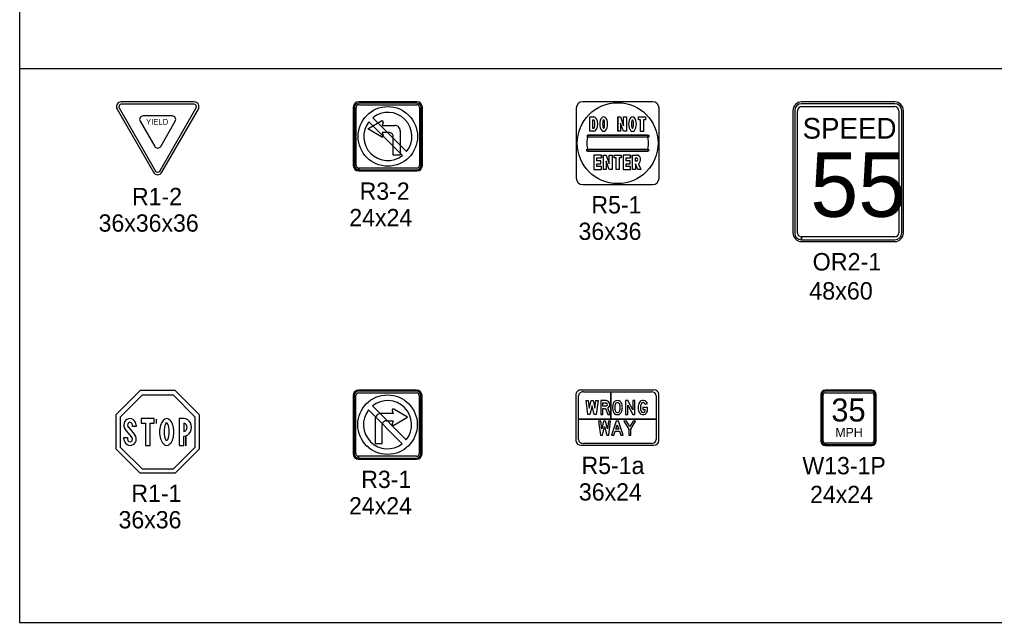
# Model space of a CAD drawing. Extents: x 1458 to 4498, y 17709 to 24109.
# Drawn here: x 1458 to 2306, y 19909 to 20433 of the extents above; entities that cross this region are included whole.
import ezdxf

# ---------------------------------------------------------------- set-up
doc = ezdxf.new("R2010")
doc.units = 0
doc.layers.add('P_ODOT_PLAN_TBlock', color=7, linetype='Continuous')
doc.layers.add('P_TRAF_TCP_General', color=7, linetype='Continuous')

msp = doc.modelspace()

# ---------------------------------------------------------------- linework, layer by layer
at = {"layer": 'P_ODOT_PLAN_TBlock'}
msp.add_line((1458.44, 20390.07), (2578.44, 20390.07), dxfattribs=at)
at = {"layer": 'P_TRAF_TCP_General'}
for p, q in [((1610.12, 20361.13), (1546.91, 20361.13)), ((1610.12, 20359), (1546.91, 20359)), ((1748.47, 20356.37), (1748.47, 20305.89)), ((1749.47, 20356.37), (1749.47, 20305.89)), ((1749.47, 20356.37), (1749.47, 20305.89)), ((1750.97, 20305.89), (1750.97, 20356.37)), ((1803.69, 20361.12), (1753.21, 20361.12)), ((1803.69, 20360.12), (1753.21, 20360.12)), ((1803.69, 20360.12), (1753.21, 20360.12)), ((1753.21, 20358.62), (1803.69, 20358.62)), ((1805.94, 20356.37), (1805.94, 20305.89)), ((1807.44, 20305.89), (1807.44, 20356.37)), ((1807.44, 20305.89), (1807.44, 20356.37)), ((1808.44, 20305.89), (1808.44, 20356.37)), ((2008.45, 20361.23), (1947.87, 20361.23)), ((2218.92, 20361.02), (2137.95, 20361.02)), ((2218.92, 20359.51), (2137.95, 20359.51)), ((2137.95, 20356.98), (2218.92, 20356.98)), ((1543.22, 20354.74), (1574.82, 20300)), ((1545.07, 20355.8), (1576.67, 20301.06)), ((1591.21, 20348.93), (1565.83, 20348.93)), ((1580.37, 20301.06), (1611.97, 20355.8)), ((1582.21, 20300), (1613.82, 20354.74)), ((1942.17, 20355.53), (1942.17, 20294.96)), ((1953.95, 20335.55), (1953.95, 20348.16)), ((1953.95, 20348.16), (1957.38, 20348.16)), ((1978.16, 20348.16), (1978.16, 20335.55)), ((1978.16, 20335.55), (1978.16, 20348.16)), ((1978.16, 20348.16), (1980.73, 20348.16)), ((1980.73, 20348.16), (1983.31, 20340.41)), ((1983.31, 20340.41), (1983.31, 20348.16)), ((1983.31, 20348.16), (1985.88, 20348.16)), ((1985.88, 20348.16), (1985.88, 20335.55)), ((1996.18, 20345.59), (1996.18, 20348.16)), ((1996.18, 20348.16), (2002.19, 20348.16)), ((2002.19, 20348.16), (2002.19, 20345.59)), ((2014.14, 20294.96), (2014.14, 20355.53)), ((2130.46, 20353.45), (2130.46, 20247.44)), ((2131.96, 20353.45), (2131.96, 20247.44)), ((2134.46, 20247.44), (2134.46, 20353.45)), ((2222.42, 20353.45), (2222.42, 20247.44)), ((2224.92, 20247.44), (2224.92, 20353.45)), ((2226.42, 20247.44), (2226.42, 20353.45)), ((1563.24, 20344.45), (1575.93, 20322.48)), ((1581.1, 20322.48), (1593.79, 20344.45)), ((1761.01, 20337.65), (1772.93, 20344.53)), ((1791.19, 20314.54), (1761.86, 20343.87)), ((1794.72, 20317.97), (1765.3, 20347.39)), ((1770.62, 20343.2), (1770.62, 20343.2)), ((1770.62, 20343.2), (1770.62, 20343.2)), ((1774.33, 20343.35), (1773.51, 20340.74)), ((1773.51, 20340.74), (1784.48, 20340.74)), ((1956.52, 20338.12), (1956.52, 20345.59)), ((1956.52, 20345.59), (1957.38, 20345.59)), ((1983.11, 20335.55), (1980.73, 20342.72)), ((1980.73, 20342.72), (1980.73, 20335.55)), ((1997.9, 20345.59), (1996.18, 20345.59)), ((1997.9, 20335.53), (1997.9, 20345.59)), ((2002.19, 20345.59), (2000.47, 20345.59)), ((2000.47, 20345.59), (2000.47, 20335.53)), ((1772.93, 20330.76), (1761.01, 20337.65)), ((1779.5, 20334.56), (1773.51, 20334.56)), ((1773.51, 20334.56), (1774.38, 20331.81)), ((1774.34, 20331.91), (1774.35, 20331.9)), ((1783.05, 20330.78), (1783.06, 20330.76)), ((1783.05, 20330.78), (1783.06, 20330.76)), ((1783.05, 20330.78), (1783.06, 20330.76)), ((1783.06, 20314.9), (1783.06, 20331.11)), ((1789.21, 20335.95), (1789.21, 20314.9)), ((2004.08, 20332.12), (1952.24, 20332.12)), ((1957.38, 20335.55), (1953.95, 20335.55)), ((1957.38, 20338.12), (1956.52, 20338.12)), ((1980.73, 20335.55), (1978.16, 20335.55)), ((1985.88, 20335.55), (1983.11, 20335.55)), ((2000.47, 20335.53), (1997.9, 20335.53)), ((1789.21, 20314.9), (1783.06, 20314.9)), ((1952.24, 20318.39), (2004.08, 20318.39)), ((1964, 20314.96), (1957.56, 20314.96)), ((1957.56, 20314.96), (1957.56, 20302.36)), ((1964, 20314.96), (1964, 20312.39)), ((1964, 20312.39), (1964, 20314.96)), ((1965.72, 20302.36), (1965.72, 20314.96)), ((1965.72, 20314.96), (1968.29, 20314.96)), ((1968.29, 20314.96), (1970.87, 20307.21)), ((1970.87, 20307.21), (1970.87, 20314.96)), ((1970.87, 20314.96), (1973.44, 20314.96)), ((1973.44, 20314.96), (1973.44, 20302.36)), ((1975.16, 20312.39), (1975.16, 20314.96)), ((1975.16, 20314.96), (1981.16, 20314.96)), ((1981.16, 20314.96), (1981.16, 20312.39)), ((1989.31, 20314.96), (1982.88, 20314.96)), ((1982.88, 20314.96), (1982.88, 20302.36)), ((1989.31, 20314.96), (1989.31, 20312.39)), ((1989.31, 20312.39), (1989.31, 20314.96)), ((1991.03, 20302.36), (1991.03, 20314.96)), ((1991.03, 20314.96), (1994.58, 20314.96)), ((1960.14, 20309.95), (1960.14, 20312.39)), ((1960.14, 20312.39), (1964, 20312.39)), ((1963.57, 20309.95), (1960.14, 20309.95)), ((1960.14, 20304.93), (1960.14, 20307.37)), ((1960.14, 20307.37), (1963.57, 20307.37)), ((1963.57, 20307.37), (1963.57, 20309.95)), ((1970.67, 20302.36), (1968.29, 20309.52)), ((1968.29, 20309.52), (1968.29, 20302.36)), ((1976.87, 20312.39), (1975.16, 20312.39)), ((1976.87, 20302.34), (1976.87, 20312.39)), ((1979.45, 20312.39), (1979.45, 20302.34)), ((1981.16, 20312.39), (1979.45, 20312.39)), ((1985.45, 20309.95), (1985.45, 20312.39)), ((1985.45, 20312.39), (1989.31, 20312.39)), ((1988.89, 20309.95), (1985.45, 20309.95)), ((1985.45, 20304.93), (1985.45, 20307.37)), ((1985.45, 20307.37), (1988.89, 20307.37)), ((1988.89, 20307.37), (1988.89, 20309.95)), ((1993.61, 20309.6), (1993.61, 20312.39)), ((1993.61, 20312.39), (1994.58, 20312.39)), ((1994.58, 20309.6), (1993.61, 20309.6)), ((1995.56, 20302.36), (1993.61, 20307.32)), ((1993.61, 20307.32), (1993.61, 20302.36)), ((1996.14, 20307.43), (1998.13, 20302.36)), ((1753.21, 20302.15), (1753.21, 20303.65)), ((1753.21, 20302.15), (1803.69, 20302.15)), ((1753.21, 20301.15), (1803.69, 20301.15)), ((1803.69, 20303.65), (1753.23, 20303.65)), ((1753.23, 20303.65), (1753.23, 20302.15)), ((1753.23, 20302.15), (1803.69, 20302.15)), ((1957.56, 20302.36), (1964, 20302.36)), ((1964, 20304.93), (1960.14, 20304.93)), ((1964, 20302.36), (1964, 20304.93)), ((1968.29, 20302.36), (1965.72, 20302.36)), ((1973.44, 20302.36), (1970.67, 20302.36)), ((1979.45, 20302.34), (1976.87, 20302.34)), ((1982.88, 20302.36), (1989.31, 20302.36)), ((1989.31, 20304.93), (1985.45, 20304.93)), ((1989.31, 20302.36), (1989.31, 20304.93)), ((1993.61, 20302.36), (1991.03, 20302.36)), ((1998.13, 20302.36), (1995.56, 20302.36)), ((1947.87, 20289.26), (2008.45, 20289.26)), ((2137.95, 20241.38), (2137.95, 20243.91)), ((2137.95, 20239.87), (2218.92, 20239.87)), ((2218.92, 20243.91), (2137.98, 20243.91)), ((2137.98, 20243.91), (2137.98, 20241.38)), ((2137.98, 20241.38), (2218.92, 20241.38)), ((1542.51, 20089.73), (1563.59, 20110.8)), ((1563.59, 20110.8), (1593.4, 20110.8)), ((1593.4, 20110.8), (1614.48, 20089.72)), ((1803.45, 20110.88), (1752.97, 20110.88)), ((2009.42, 20110.97), (1946.44, 20110.97)), ((2198.95, 20110.76), (2158.56, 20110.76)), ((1748.22, 20106.13), (1748.22, 20055.65)), ((1749.22, 20106.13), (1749.22, 20055.65)), ((1749.22, 20106.13), (1749.22, 20055.65)), ((1750.72, 20055.65), (1750.72, 20106.13)), ((1803.45, 20109.88), (1752.97, 20109.88)), ((1803.45, 20109.88), (1752.97, 20109.88)), ((1752.97, 20108.38), (1803.45, 20108.38)), ((1805.7, 20106.13), (1805.7, 20055.65)), ((1807.2, 20055.65), (1807.2, 20106.13)), ((1807.2, 20055.65), (1807.2, 20106.13)), ((1808.2, 20055.65), (1808.2, 20106.13)), ((1941.94, 20107.23), (1941.94, 20066.74)), ((1944.22, 20085.7), (1944.22, 20105.93)), ((1948.43, 20109.45), (1972.12, 20109.45)), ((1972.12, 20109.45), (2007.47, 20109.45)), ((1977.98, 20101.88), (1977.98, 20101.9)), ((1977.98, 20101.9), (1977.98, 20101.88)), ((2011.69, 20105.93), (2011.69, 20085.7)), ((2013.92, 20066.74), (2013.92, 20107.23)), ((2154.77, 20106.96), (2154.77, 20066.58)), ((2155.56, 20106.9), (2155.56, 20066.52)), ((2155.56, 20106.9), (2155.56, 20066.52)), ((2156.81, 20066.52), (2156.81, 20106.9)), ((2198.95, 20109.9), (2158.56, 20109.9)), ((2198.95, 20109.9), (2158.56, 20109.9)), ((2158.56, 20108.65), (2198.95, 20108.65)), ((2200.7, 20106.9), (2200.7, 20066.52)), ((2201.95, 20066.52), (2201.95, 20106.9)), ((2201.95, 20066.52), (2201.95, 20106.9)), ((2202.75, 20066.58), (2202.75, 20106.96)), ((1790.95, 20064.29), (1761.62, 20093.62)), ((1794.48, 20067.73), (1765.06, 20097.15)), ((1795.66, 20087.4), (1783.74, 20094.28)), ((1967.98, 20096.92), (1965.26, 20096.92)), ((1977.98, 20101.88), (1977.98, 20101.88)), ((1977.98, 20099.98), (1977.98, 20099.97)), ((1977.98, 20099.97), (1977.98, 20099.98)), ((1977.98, 20099.98), (1977.98, 20099.98)), ((1977.98, 20099.97), (1977.98, 20099.97)), ((2002.15, 20098.58), (2003.95, 20099.22)), ((2002.15, 20098.58), (2002.15, 20098.58)), ((1542.51, 20059.58), (1542.51, 20089.73)), ((1575.48, 20086.12), (1564.23, 20086.12)), ((1564.23, 20086.12), (1564.23, 20082.1)), ((1575.48, 20082.1), (1575.48, 20086.12)), ((1577.29, 20085.79), (1577.29, 20081.77)), ((1597.17, 20086.12), (1597.17, 20062.83)), ((1601.19, 20086.12), (1597.17, 20086.12)), ((1614.48, 20089.72), (1614.48, 20059.58)), ((1767.46, 20085.7), (1767.46, 20064.65)), ((1783.16, 20090.49), (1772.19, 20090.49)), ((1782.34, 20093.1), (1783.16, 20090.49)), ((1783.73, 20080.52), (1795.66, 20087.4)), ((1944.22, 20067.98), (1944.22, 20085.7)), ((2011.69, 20085.7), (2011.69, 20067.98)), ((1555.76, 20070.4), (1550.15, 20077.09)), ((1553.13, 20078.56), (1558.24, 20072.47)), ((1556.54, 20079.29), (1556.54, 20080.5)), ((1559.75, 20079.29), (1556.54, 20079.29)), ((1559.75, 20080.5), (1559.75, 20079.29)), ((1564.23, 20082.1), (1567.85, 20082.1)), ((1567.85, 20082.1), (1567.85, 20062.83)), ((1571.86, 20062.83), (1571.86, 20082.1)), ((1571.86, 20082.1), (1575.48, 20082.1)), ((1601.27, 20082.14), (1601.27, 20075.05)), ((1773.61, 20064.65), (1773.61, 20080.86)), ((1777.16, 20084.31), (1783.16, 20084.31)), ((1783.16, 20084.31), (1782.29, 20081.56)), ((1549.16, 20068.45), (1549.16, 20069.65)), ((1549.16, 20069.65), (1552.37, 20069.65)), ((1552.37, 20069.65), (1552.37, 20068.45)), ((1601.19, 20062.83), (1601.19, 20071)), ((1603.01, 20070.67), (1603.01, 20062.5)), ((1603.01, 20062.5), (1603.01, 20070.67)), ((1603.01, 20070.67), (1603.01, 20062.5)), ((1979.74, 20075.09), (1979.74, 20075.09)), ((1563.26, 20038.83), (1542.51, 20059.58)), ((1567.85, 20062.83), (1571.86, 20062.83)), ((1614.48, 20059.58), (1593.73, 20038.83)), ((1597.17, 20062.83), (1601.19, 20062.83)), ((1767.46, 20064.65), (1773.61, 20064.65)), ((1946.44, 20062.99), (2009.42, 20062.99)), ((2007.47, 20064.47), (1948.43, 20064.47)), ((2158.56, 20063.52), (2158.56, 20064.77)), ((2158.56, 20063.52), (2198.95, 20063.52)), ((2158.56, 20062.78), (2198.95, 20062.78)), ((2198.95, 20064.77), (2158.58, 20064.77)), ((2158.58, 20064.77), (2158.58, 20063.52)), ((2158.58, 20063.52), (2198.95, 20063.52)), ((1752.97, 20051.9), (1752.97, 20053.4)), ((1752.97, 20051.9), (1803.45, 20051.9)), ((1803.45, 20053.4), (1752.99, 20053.4)), ((1752.99, 20053.4), (1752.99, 20051.9)), ((1752.99, 20051.9), (1803.45, 20051.9)), ((1752.97, 20050.9), (1803.45, 20050.9)), ((1593.73, 20038.83), (1563.26, 20038.83))]:
    msp.add_line(p, q, dxfattribs=at)
for points in [[(4498.44, 21909.14), (1458.44, 21909.14), (1458.44, 19909.14), (4498.44, 19909.14)], [(1951.86, 20332.12), (2005.33, 20332.12), (2005.33, 20330.52), (1951.86, 20330.52)], [(1951.43, 20319.99), (2004.89, 20319.99), (2004.89, 20318.39), (1951.43, 20318.39)], [(1610.71, 20087.81), (1610.71, 20061.13), (1591.84, 20042.27), (1565.16, 20042.27), (1546.29, 20061.13), (1546.29, 20087.81), (1565.16, 20106.68), (1591.84, 20106.68)], [(1953.47, 20095.26), (1955.04, 20101.75), (1956.81, 20101.75), (1958.38, 20095.26), (1959.27, 20101.75), (1961.18, 20101.75), (1959.53, 20089.75), (1957.76, 20089.75), (1955.93, 20097.36), (1954.09, 20089.75), (1952.32, 20089.75), (1950.67, 20101.75), (1952.58, 20101.75)], [(1953.47, 20095.26), (1955.04, 20101.75), (1956.81, 20101.75), (1958.38, 20095.26), (1959.27, 20101.75), (1961.18, 20101.75), (1959.53, 20089.75), (1957.76, 20089.75), (1955.93, 20097.36), (1954.09, 20089.75), (1952.32, 20089.75), (1950.67, 20101.75), (1952.58, 20101.75)], [(1953.47, 20095.26), (1955.04, 20101.75), (1956.81, 20101.75), (1958.38, 20095.26), (1959.27, 20101.75), (1961.18, 20101.75), (1959.53, 20089.75), (1957.76, 20089.75), (1955.93, 20097.36), (1954.09, 20089.75), (1952.32, 20089.75), (1950.67, 20101.75), (1952.58, 20101.75)], [(1985.05, 20089.75), (1986.94, 20089.75), (1986.94, 20097.78), (1991.25, 20089.75), (1993.14, 20089.75), (1993.14, 20101.75), (1991.25, 20101.75), (1991.25, 20093.76), (1986.96, 20101.75), (1985.05, 20101.75)], [(1964.32, 20077.3), (1963.43, 20083.79), (1961.52, 20083.79), (1963.17, 20071.8), (1964.94, 20071.8), (1966.78, 20079.4), (1968.61, 20071.8), (1970.38, 20071.8), (1972.03, 20083.79), (1970.12, 20083.79), (1969.23, 20077.3), (1967.66, 20083.79), (1965.89, 20083.79)], [(1979.1, 20077.01), (1979.1, 20077.01), (1976.55, 20077.01), (1977.82, 20080.83), (1979.1, 20077.01)], [(1983.61, 20083.79), (1987.72, 20077.04), (1987.72, 20071.8), (1989.61, 20071.8), (1989.61, 20077.04), (1993.71, 20083.79), (1991.49, 20083.79), (1988.66, 20079.14), (1985.83, 20083.79)]]:
    msp.add_lwpolyline(points, close=True, dxfattribs=at)
for points in [[(1972.12, 20109.45), (1972.12, 20085.7)], [(1972.12, 20085.7), (1972.12, 20109.45)], [(1968.04, 20101.75), (1963.43, 20101.75), (1963.43, 20089.75), (1965.32, 20089.75), (1965.32, 20095), (1967.52, 20095)], [(1965.26, 20096.92), (1965.26, 20099.83), (1967.98, 20099.83)], [(1967.52, 20095), (1969.5, 20089.75), (1971.52, 20089.75), (1969.46, 20095.42)], [(2004.03, 20093.93), (2004.03, 20095.85), (1999.99, 20095.85), (1999.99, 20093.93), (2002.12, 20093.93)], [(1972.12, 20085.7), (1944.22, 20085.7)], [(1944.22, 20085.7), (2011.69, 20085.7)], [(2011.69, 20085.7), (1972.12, 20085.7)], [(1979.74, 20075.09), (1980.85, 20071.8), (1982.84, 20071.8), (1978.83, 20083.79), (1976.82, 20083.79), (1972.8, 20071.8), (1974.8, 20071.8), (1975.9, 20075.09), (1979.72, 20075.09)], [(1979.72, 20075.09), (1979.74, 20075.09)]]:
    msp.add_lwpolyline(points, dxfattribs=at)
for centre, radius in [((1778.45, 20331.13), 25.84), ((1978.16, 20325.25), 35.11), ((1778.21, 20080.88), 25.84)]:
    msp.add_circle(centre, radius, dxfattribs=at)
for centre, radius, start, end in [((1546.91, 20356.87), 4.27, 90, 210.00023), ((1546.91, 20356.87), 2.13, 90, 210.00023), ((1610.12, 20356.87), 4.27, 329.99977, 90), ((1610.12, 20356.87), 2.13, 329.99977, 90), ((1753.21, 20356.37), 4.75, 90, 180), ((1753.21, 20356.37), 4.75, 90, 180), ((1753.21, 20356.37), 3.75, 90, 180), ((1753.21, 20356.37), 3.75, 90, 180), ((1753.21, 20356.37), 2.25, 90, 180), ((1803.69, 20356.37), 4.75, 0, 90), ((1803.69, 20356.37), 3.75, 0, 90), ((1803.69, 20356.37), 3.75, 0, 90), ((1803.69, 20356.37), 2.25, 0, 90), ((1947.87, 20355.53), 5.7, 90, 180), ((1947.87, 20355.53), 5.7, 90, 180), ((2008.45, 20355.53), 5.7, 0, 90), ((1565.83, 20345.95), 2.99, 90, 210.00088), ((1591.2, 20345.95), 2.99, 329.99912, 90), ((1778.45, 20331.13), 20.92, 321.03258, 128.96896), ((1778.45, 20331.13), 20.92, 142.4833, 307.5167), ((1773.41, 20343.68), 0.977, 339.83386, 120.00468), ((1784.46, 20335.99), 4.75, 359.51845, 89.73578), ((1773.42, 20331.61), 0.977, 240.00111, 11.64263), ((1779.56, 20331.06), 3.49, 0.77514, 91.02561), ((1978.16, 20325.25), 26.82, 165.16755, 194.83346), ((1978.16, 20325.25), 26.82, 345.16654, 14.83245), ((1578.52, 20323.97), 2.99, 210.00088, 329.99912), ((1753.21, 20305.89), 4.75, 180, 270), ((1753.21, 20305.89), 3.75, 180, 270), ((1753.21, 20305.89), 3.75, 180, 270), ((1753.21, 20305.89), 2.25, 180, 270), ((1803.69, 20305.89), 3.75, 270, 0), ((1803.69, 20305.89), 3.75, 270, 0), ((1803.69, 20305.89), 2.25, 270, 0), ((1803.69, 20305.89), 4.75, 270, 0), ((1578.52, 20302.13), 4.27, 210.00023, 329.99977), ((1578.52, 20302.13), 2.13, 210.00023, 329.99977), ((1947.87, 20294.96), 5.7, 180, 270), ((2008.45, 20294.96), 5.7, 270, 0), ((1752.97, 20106.13), 4.75, 90, 180), ((1752.97, 20106.13), 4.75, 90, 180), ((1803.45, 20106.13), 4.75, 0, 90), ((2158.56, 20106.96), 3.8, 90, 180), ((2198.95, 20106.96), 3.8, 0, 90), ((1752.97, 20106.13), 3.75, 90, 180), ((1752.97, 20106.13), 3.75, 90, 180), ((1752.97, 20106.13), 2.25, 90, 180), ((1803.45, 20106.13), 3.75, 0, 90), ((1803.45, 20106.13), 3.75, 0, 90), ((1803.45, 20106.13), 2.25, 0, 90), ((2158.56, 20106.9), 3, 90, 180), ((2158.56, 20106.9), 3, 90, 180), ((2158.56, 20106.9), 1.75, 90, 180), ((2198.95, 20106.9), 3, 0, 90), ((2198.95, 20106.9), 3, 0, 90), ((2198.95, 20106.9), 1.75, 0, 90), ((1778.21, 20080.88), 20.92, 142.4833, 307.5167), ((1778.21, 20080.88), 20.92, 321.03258, 128.96896), ((1783.25, 20093.44), 0.977, 59.99532, 200.16614), ((1772.21, 20085.74), 4.75, 90.26422, 180.48155), ((1777.1, 20080.82), 3.49, 88.97439, 179.22486), ((1783.25, 20081.36), 0.977, 168.35737, 299.99889), ((2158.56, 20066.58), 3.8, 180, 270), ((2158.56, 20066.52), 3, 180, 270), ((2158.56, 20066.52), 3, 180, 270), ((2158.56, 20066.52), 1.75, 180, 270), ((2198.95, 20066.58), 3.8, 270, 0), ((2198.95, 20066.52), 3, 270, 0), ((2198.95, 20066.52), 3, 270, 0), ((2198.95, 20066.52), 1.75, 270, 0), ((1752.97, 20055.65), 4.75, 180, 270), ((1752.97, 20055.65), 3.75, 180, 270), ((1752.97, 20055.65), 3.75, 180, 270), ((1752.97, 20055.65), 2.25, 180, 270), ((1803.45, 20055.65), 3.75, 270, 0), ((1803.45, 20055.65), 3.75, 270, 0), ((1803.45, 20055.65), 2.25, 270, 0), ((1803.45, 20055.65), 4.75, 270, 0)]:
    msp.add_arc(centre, radius, start, end, dxfattribs=at)
for centre, major_axis, ratio, start_param, end_param in [((2137.95, 20353.45), (0, 7.57), 0.990099, 0, 1.570796), ((2137.95, 20353.45), (0, 6.06), 0.990099, 0, 1.570796), ((2137.95, 20353.45), (0, 3.53), 0.990099, 0, 1.570796), ((2218.92, 20353.45), (0, 7.57), 0.990099, 4.712389, 6.283185), ((2218.92, 20353.45), (0, 6.06), 0.990099, 4.712389, 6.283185), ((2218.92, 20353.45), (0, 3.53), 0.990099, 4.712389, 6.283185), ((1957.38, 20341.86), (0, 6.31), 0.544366, 4.712389, 6.283185), ((1965.96, 20341.86), (0, 6.31), 0.544366, 4.712389, 7.853982), ((1991.03, 20341.86), (0, 6.31), 0.544366, 4.712389, 7.853982), ((1957.38, 20341.86), (0, 3.73), 0.229991, 4.712389, 6.283185), ((1957.38, 20341.86), (0, 6.3), 0.54444, 3.141593, 4.712389), ((1957.38, 20341.86), (0, 3.73), 0.230044, 3.141593, 4.712389), ((1965.96, 20341.86), (0, 6.3), 0.54444, 1.570796, 4.712389), ((1965.96, 20341.86), (0, 3.73), 0.229991, 4.712389, 7.853982), ((1965.96, 20341.86), (0, 3.73), 0.230044, 1.570796, 4.712389), ((1991.03, 20341.86), (0, 6.3), 0.54444, 1.570796, 4.712389), ((1991.03, 20341.86), (0, 3.73), 0.229991, 4.712389, 7.853982), ((1991.03, 20341.86), (0, 3.73), 0.230044, 1.570796, 4.712389), ((1994.58, 20311), (0, -3.97), 0.894077, 0.453856, 3.141593), ((1994.58, 20311), (0, -1.4), 0.698647, 0, 3.141593), ((2137.95, 20247.44), (0, 7.57), 0.990099, 1.570796, 3.141593), ((2137.95, 20247.44), (0, 6.06), 0.990099, 1.570796, 3.141593), ((2137.95, 20247.44), (0, 3.53), 0.990099, 1.570796, 3.141593), ((2218.92, 20247.44), (0, 6.06), 0.990099, 3.141593, 4.712389), ((2218.92, 20247.44), (0, 3.53), 0.990099, 3.141593, 4.712389), ((2218.92, 20247.44), (0, 7.57), 0.990099, 3.141593, 4.712389), ((1946.44, 20107.23), (4.5, 0), 0.833333, 1.570796, 3.141593), ((2009.42, 20107.23), (4.5, 0), 0.833333, 0, 1.570796), ((1948.43, 20105.93), (4.22, 0), 0.833333, 1.570796, 3.141593), ((1978.01, 20097.84), (0, 4.06), 0.985, 0.007008, 1.34227), ((1977.95, 20097.84), (0, 4.06), 0.985, 4.940915, 6.27603), ((2000.24, 20097.91), (0, 3.98), 0.985, 5.047079, 7.269538), ((2007.47, 20105.93), (4.22, 0), 0.833333, 0, 1.570796), ((1967.88, 20098.37), (0, 1.46), 0.985, 3.211299, 6.213479), ((1967.98, 20098.41), (0, 3.34), 0.985, 3.608399, 6.264838), ((1985.88, 20095.79), (0, 12.31), 0.985, 1.327472, 1.575821), ((1985.88, 20095.67), (0, 12.31), 0.985, 1.565772, 1.814121), ((1984.55, 20095.95), (0, 9.03), 0.985, 1.267042, 1.594924), ((1984.55, 20095.51), (0, 9.03), 0.985, 1.546668, 1.87455), ((1977.92, 20097.96), (0, 2), 0.985, 6.252339, 7.504367), ((1978.04, 20097.96), (0, 2), 0.985, 5.062003, 6.313732), ((1971.41, 20095.95), (0, 9.03), 0.985, 4.688261, 5.016143), ((1971.41, 20095.51), (0, 9.03), 0.985, 4.408635, 4.736517), ((1970.08, 20095.79), (0, 12.31), 0.985, 4.707364, 4.955713), ((1970.08, 20095.67), (0, 12.31), 0.985, 4.469065, 4.717414), ((2005.74, 20095.62), (0, 9.94), 0.985, 1.54039, 1.942608), ((2004.64, 20095.99), (0, 8.81), 0.985, 1.08427, 1.578846), ((2006.52, 20095.7), (0, 8.79), 0.985, 1.210526, 1.939684), ((2000.25, 20097.97), (0, 2.03), 0.985, 5.019133, 7.435888), ((1996.04, 20094.17), (0, 6.17), 0.985, 4.467103, 4.672764), ((1994.15, 20094.56), (0, 10.05), 0.985, 4.464985, 4.64968), ((1554.4, 20080.5), (0, 5.62), 0.950959, 4.712389, 7.853982), ((1586.37, 20074.47), (0, 11.65), 0.53331, 4.712389, 7.853982), ((1601.19, 20078.56), (0, -7.56), 0.893423, 0, 3.141593), ((1978.01, 20093.62), (0, 4.06), 0.985, 1.799323, 3.134585), ((1977.92, 20093.5), (0, 2), 0.985, 1.920411, 3.172439), ((1978.04, 20093.5), (0, 2), 0.985, 3.110746, 4.362775), ((1977.95, 20093.62), (0, 4.06), 0.985, 3.1486, 4.483863), ((2000.08, 20093.28), (0, 3.73), 0.985, 1.917608, 3.396087), ((1999.99, 20093.19), (0, 1.7), 0.985, 1.967991, 3.075152), ((2000.15, 20093.45), (0, 1.98), 0.985, 3.004204, 4.309319), ((2000.47, 20093.1), (0, 3.47), 0.985, 3.298379, 4.420063), ((1554.4, 20080.5), (0, -5.62), 0.950959, 4.712389, 5.363744), ((1554.4, 20080.5), (0, 2.41), 0.8856, 4.712389, 7.853982), ((1554.4, 20080.5), (0, 2.41), 0.8856, 1.570796, 2.506579), ((1586.25, 20074.7), (0, 7.63), 0.287684, 4.712389, 7.853982), ((1601.27, 20078.59), (0, -3.54), 0.772614, 0, 3.141593), ((1554.51, 20068.45), (0, -5.62), 0.950959, 4.712389, 7.853982), ((1554.51, 20068.45), (0, 2.41), 0.8856, 1.570796, 4.712389), ((1554.51, 20068.45), (0, -2.41), 0.8856, 1.570796, 2.512227), ((1554.51, 20068.45), (0, 5.62), 0.950959, 4.712389, 5.508827), ((1586.37, 20074.47), (0, -11.65), 0.53331, 4.712389, 7.853982), ((1586.25, 20074.7), (0, -7.63), 0.287684, 4.712389, 7.853982), ((1946.44, 20066.74), (4.5, 0), 0.833333, 3.141593, 4.712389), ((1948.43, 20067.98), (4.22, 0), 0.833333, 3.141593, 4.712389), ((2007.47, 20067.98), (4.22, 0), 0.833333, 4.712389, 6.283185), ((2009.42, 20066.74), (4.5, 0), 0.833333, 4.712389, 6.283185)]:
    msp.add_ellipse(centre, major_axis=major_axis, ratio=ratio, start_param=start_param, end_param=end_param, dxfattribs=at)

# ---------------------------------------------------------------- texts
for s, height, p in [('YIELD', 4.998, (1568.37, 20341.28)), ('SPEED', 17.993, (2138.82, 20329.19)), ('55', 55.978, (2145.5, 20261.34)), ('R3-2', 14.994, (1753.96, 20276.16)), ('R1-2', 14.994, (1556.18, 20271.43)), ('R5-1', 14.994, (1955.31, 20264.27)), ('36x36x36', 14.994, (1527.17, 20248.44)), ('24x24', 14.994, (1745.01, 20253.17)), ('36x36', 14.994, (1944.15, 20241.28)), ('OR2-1', 15.144, (2147.53, 20214.73)), ('48x60', 15.144, (2144.6, 20189.49)), ('35', 19.992, (2163.8, 20083.61)), ('MPH', 7.997, (2167.23, 20070.12)), ('R5-1a', 14.994, (1946.76, 20038)), ('W13-1P', 14.994, (2138.64, 20037.79)), ('R3-1', 14.994, (1755.37, 20025.91)), ('R1-1', 14.994, (1555.65, 20013.84)), ('36x24', 14.994, (1944.48, 20015.01)), ('24x24', 14.994, (2145.31, 20012.8)), ('24x24', 14.994, (1744.76, 20002.92)), ('36x36', 14.994, (1544.49, 19990.85))]:
    msp.add_text(s, height=height, dxfattribs=at).set_placement(p)

doc.saveas('drawing.dxf')
